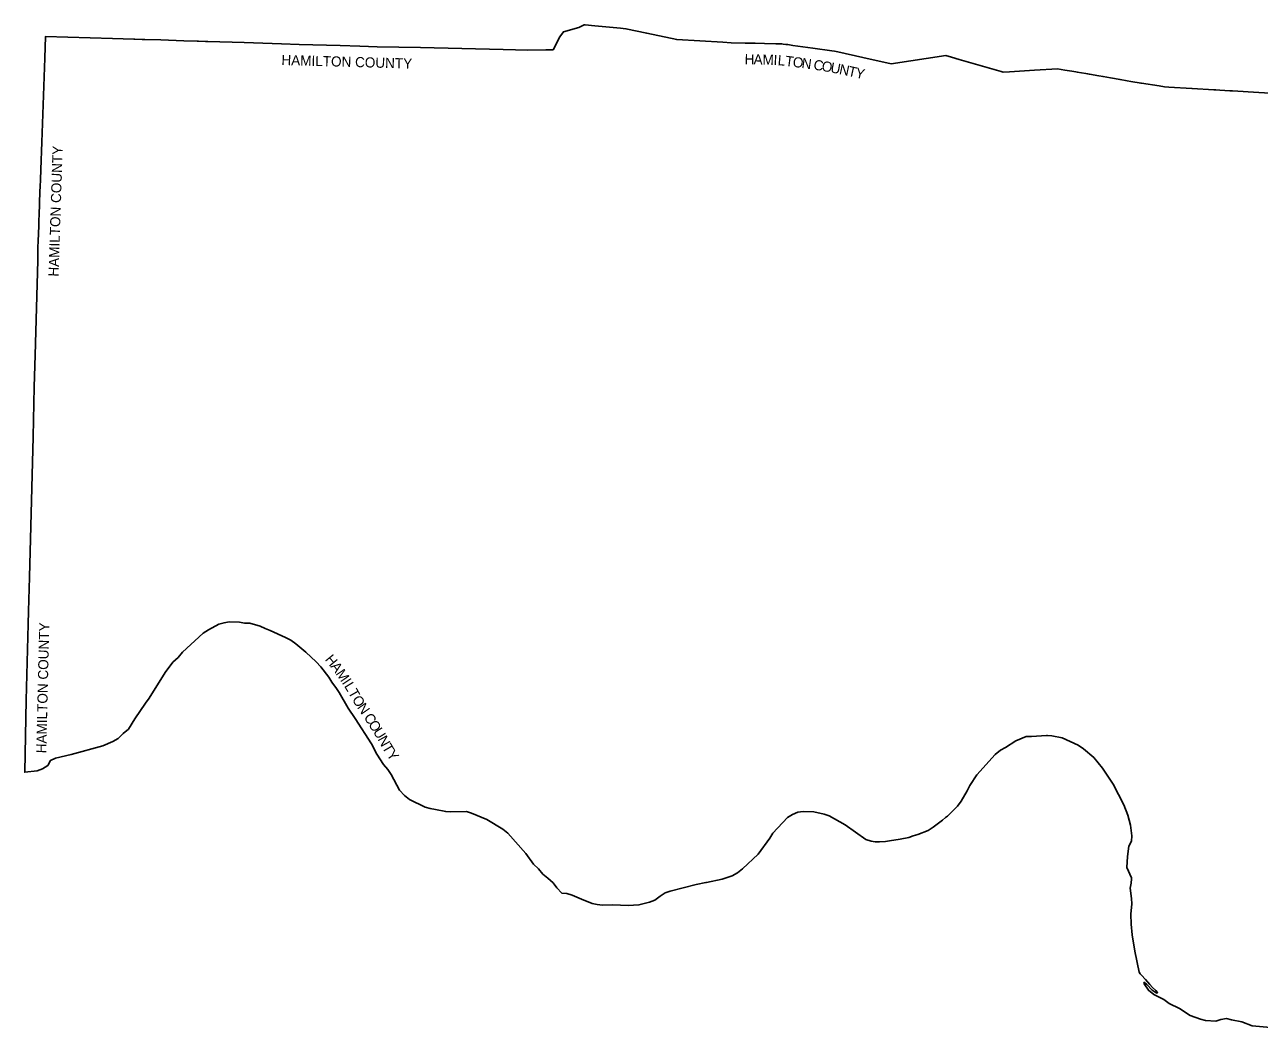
# Model space of a CAD drawing. Extents: x 1310247 to 1664935, y 235267 to 584339.
# Drawn here: x 1310247 to 1432281, y 385577 to 484942 of the extents above; entities that cross this region are included whole.
import ezdxf

# ---------------------------------------------------------------- set-up
doc = ezdxf.new("R2010")
doc.units = 0
doc.layers.add('GM_X_Adjacent_County', color=7, linetype='Continuous')
doc.layers.add('GM_X_Adjacent_County_Text', color=7, linetype='Continuous')

msp = doc.modelspace()

# ---------------------------------------------------------------- linework, layer by layer
at = {"layer": 'GM_X_Adjacent_County'}
msp.add_lwpolyline([(1436290, 385577), (1431584, 386004), (1430544, 386404), (1429541, 386596), (1429033, 386732), (1428493, 386652), (1427989, 386496), (1426972, 386562), (1426466, 386670), (1425436, 387034), (1424398, 387734), (1423375, 388230), (1422859, 388628), (1421841, 389116), (1421322, 389538), (1420885, 390179), (1420867, 390286), (1420929, 390289), (1421151, 390108), (1421695, 389558), (1421874, 389404), (1422071, 389269), (1422190, 389251), (1422215, 389324), (1422050, 389526), (1421715, 389810), (1421446, 390093), (1421041, 390590), (1420636, 391009), (1420584, 391081), (1420520, 391171), (1420392, 391320), (1419976, 393395), (1419716, 395011), (1419620, 396059), (1419588, 397059), (1419680, 398075), (1419656, 398592), (1419514, 399608), (1419618, 400118), (1419642, 400533), (1419648, 400628), (1419188, 401677), (1419264, 402736), (1419368, 403758), (1419652, 404267), (1419678, 404779), (1419536, 405832), (1419272, 406844), (1418892, 407867), (1417851, 409909), (1416787, 411480), (1415915, 412521), (1414901, 413397), (1414385, 413749), (1412806, 414472), (1411772, 414664), (1411333, 414702), (1411262, 414708), (1410252, 414650), (1409747, 414598), (1409245, 414610), (1408227, 414192), (1407201, 413531), (1406686, 413259), (1406164, 412845), (1404371, 410813), (1403665, 409754), (1403417, 409242), (1402827, 408231), (1402463, 407725), (1402088, 407359), (1401446, 406734), (1401274, 406614), (1400950, 406332), (1400297, 405842), (1400056, 405637), (1399553, 405331), (1398542, 404920), (1398069, 404780), (1397653, 404643), (1396774, 404472), (1395711, 404286), (1395323, 404249), (1394750, 404195), (1394526, 404201), (1394305, 404208), (1393917, 404270), (1393395, 404428), (1391329, 405868), (1389778, 406753), (1389274, 406949), (1388244, 407177), (1387200, 407185), (1386679, 407121), (1386152, 406901), (1385651, 406613), (1384204, 405069), (1383891, 404548), (1382757, 402993), (1381203, 401541), (1380694, 401145), (1380191, 400856), (1379173, 400520), (1377648, 400184), (1377581, 400171), (1376607, 399983), (1374064, 399338), (1373549, 399152), (1373046, 398838), (1372529, 398442), (1372008, 398230), (1370967, 397959), (1369897, 397903), (1368366, 397991), (1367348, 397941), (1366837, 397993), (1366323, 398121), (1365281, 398522), (1364356, 398936), (1363850, 399106), (1363347, 399140), (1362842, 399645), (1362468, 400155), (1361967, 400621), (1361457, 401018), (1361042, 401524), (1360535, 402009), (1359781, 403034), (1358002, 405060), (1357500, 405465), (1355942, 406410), (1354409, 407025), (1353908, 407207), (1352363, 407151), (1351862, 407181), (1350843, 407409), (1350339, 407485), (1349828, 407625), (1348286, 408374), (1347780, 408780), (1347299, 409299), (1346462, 410839), (1346140, 411345), (1345710, 411846), (1345061, 412863), (1344529, 413874), (1342921, 416401), (1342206, 417405), (1341334, 418953), (1341052, 419345), (1340602, 419972), (1340306, 420481), (1339511, 421493), (1339057, 422002), (1338047, 422951), (1337041, 423762), (1336539, 424117), (1336036, 424404), (1334516, 425082), (1334010, 425271), (1333506, 425518), (1332487, 425819), (1331981, 425805), (1331479, 425905), (1330467, 425923), (1329953, 425844), (1329441, 425694), (1328417, 425156), (1327890, 424805), (1325835, 422943), (1325401, 422426), (1324895, 421944), (1324119, 420925), (1322535, 418383), (1322181, 417899), (1321133, 416359), (1320498, 415344), (1319975, 414908), (1319471, 414420), (1318971, 414119), (1317955, 413700), (1314832, 412823), (1313306, 412482), (1312800, 412253), (1312521, 411729), (1312013, 411413), (1311492, 411232), (1310247, 411080), (1310356, 416468), (1310391, 418203), (1310588, 425703), (1310621, 426987), (1310710, 430349), (1311070, 444214), (1311199, 449156), (1311281, 452280), (1311532, 461637), (1311557, 462810), (1311581, 463715), (1311596, 464139), (1311601, 464276), (1311631, 465102), (1311635, 465220), (1311684, 466566), (1311695, 466858), (1311710, 467267), (1311724, 467656), (1311738, 468087), (1311750, 468368), (1311753, 468457), (1311771, 468963), (1311795, 469603), (1311832, 470623), (1311930, 473340), (1312230, 481623), (1312308, 483784), (1318929, 483579), (1321046, 483514), (1321136, 483511), (1321869, 483488), (1322123, 483480), (1323707, 483431), (1325989, 483347), (1327303, 483322), (1327412, 483318), (1328130, 483294), (1328206, 483291), (1328343, 483287), (1331950, 483175), (1335615, 483058), (1337392, 483001), (1341421, 482873), (1343386, 482810), (1345081, 482756), (1349377, 482687), (1357546, 482495), (1359972, 482438), (1361757, 482460), (1362477, 482468), (1363130, 483731), (1363500, 484235), (1365025, 484672), (1365534, 484942), (1365648, 484932), (1366607, 484844), (1367312, 484780), (1369138, 484590), (1369667, 484535), (1371735, 484101), (1374704, 483479), (1379250, 483211), (1380075, 483162), (1380091, 483162), (1381476, 483132), (1382441, 483111), (1383367, 483091), (1384488, 483066), (1385004, 483060), (1385072, 483054), (1385220, 483033), (1385486, 482996), (1385672, 482970), (1386169, 482901), (1388141, 482625), (1390035, 482361), (1390305, 482323), (1390635, 482250), (1393077, 481704), (1395908, 481076), (1401283, 481896), (1401845, 481728), (1402616, 481497), (1406760, 480305), (1406966, 480246), (1407579, 480283), (1410071, 480436), (1412342, 480575), (1413069, 480460), (1413763, 480350), (1414157, 480287), (1414289, 480266), (1415138, 480113), (1415322, 480080), (1415495, 480049), (1416419, 479885), (1416844, 479811), (1417587, 479683), (1418517, 479521), (1419215, 479401), (1419598, 479335), (1420591, 479164), (1420644, 479156), (1422377, 478896), (1422893, 478819), (1423353, 478777), (1425597, 478645), (1425615, 478644), (1425628, 478643), (1427786, 478508), (1427809, 478506), (1427985, 478495), (1428363, 478472), (1429383, 478412), (1429621, 478399), (1432223, 478239), (1433360, 478170)], dxfattribs=at)

# ---------------------------------------------------------------- texts
at = {"layer": 'GM_X_Adjacent_County_Text'}
for s, rotation, p in [('H', 358.67109, (1381400, 481044)), ('HAMILTON COUNTY', 358.37183, (1335613, 480965)), ('A', 358.61561, (1382284, 481023)), ('M', 358.28838, (1383166, 481002)), ('I', 357.30337, (1384248, 480970)), ('L', 354.95747, (1384646, 480951)), ('T', 352.73959, (1385381, 480886)), ('O', 352.16047, (1386120, 480792)), ('N', 352.04851, (1386996, 480672)), ('C', 351.68419, (1388171, 480507)), ('O', 350.31967, (1388970, 480391)), ('U', 349.18707, (1389837, 480243)), ('N', 348.17015, (1390701, 480078)), ('T', 347.65611, (1391564, 479897)), ('Y', 347.50717, (1392294, 479737)), ('HAMILTON COUNTY', 88.14188, (1313591, 460037)), ('HAMILTON COUNTY', 88.64711, (1312381, 412941)), ('H', 309.23586, (1339876, 422199)), ('A', 307.23908, (1340430, 421521)), ('M', 304.22014, (1340957, 420828)), ('I', 303.50724, (1341567, 419932)), ('L', 301.43491, (1341787, 419599)), ('T', 299.55771, (1342173, 418968)), ('O', 301.73462, (1342563, 418282)), ('N', 304.84412, (1343061, 417480)), ('C', 302.68366, (1343727, 416509)), ('O', 302.51486, (1344166, 415824)), ('U', 301.92505, (1344640, 415081)), ('N', 298.79722, (1345101, 414343)), ('T', 300.22639, (1345540, 413544)), ('Y', 305.05824, (1345966, 412820))]:
    msp.add_text(s, height=1000, rotation=rotation, dxfattribs=at).set_placement(p)

doc.saveas('drawing.dxf')
